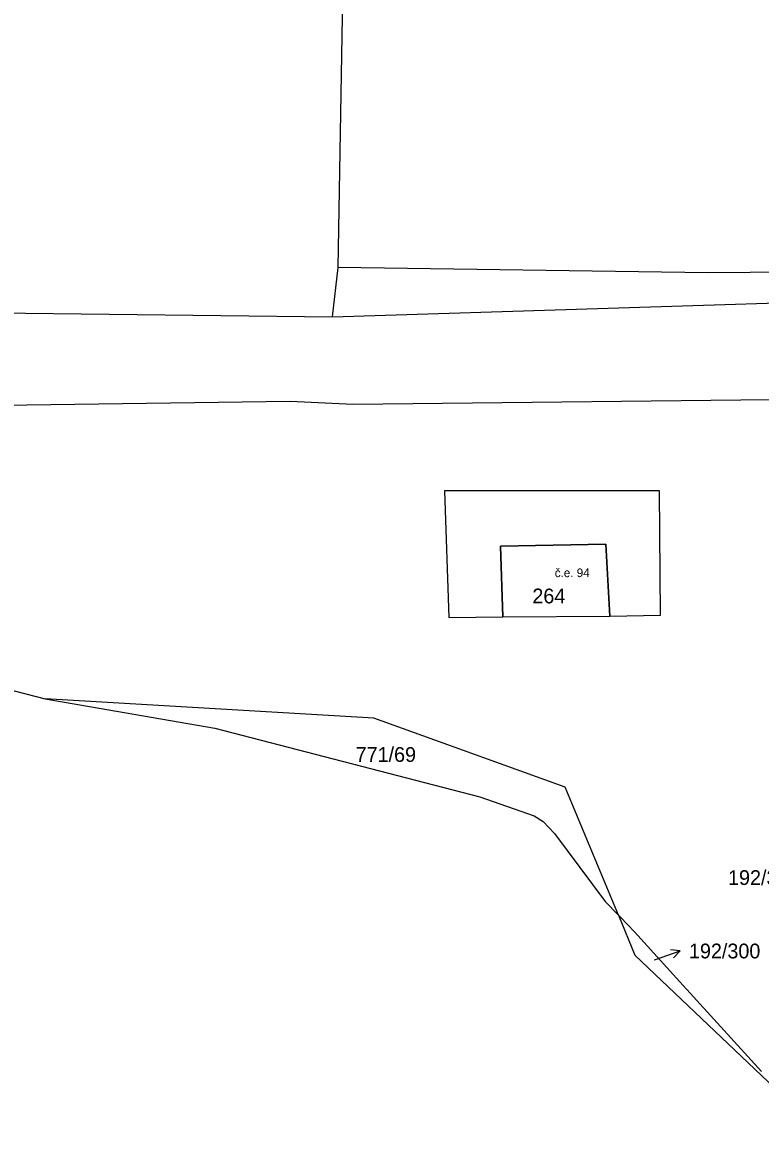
# Model space of a CAD drawing. Extents: x -887272 to -877616, y -1026687 to -1019819.
# Drawn here: x -882638.7 to -882553.8, y -1024141.8 to -1024011.9 of the extents above; entities that cross this region are included whole.
import ezdxf

# ---------------------------------------------------------------- set-up
doc = ezdxf.new("R2010")
doc.units = 0
for name, color, linetype in [('Definiční body', 7, 'Continuous'), ('Hranice parcel', 7, 'Continuous'), ('Parcelní čísla', 7, 'Continuous'), ('Polygon budovy', 7, 'Continuous'), ('Pop  PČ popisy', 7, 'Continuous'), ('Vnitřní kresba', 7, 'Continuous')]:
    doc.layers.add(name, color=color, linetype=linetype)

msp = doc.modelspace()

# ---------------------------------------------------------------- linework, layer by layer
at = {"layer": 'Hranice parcel'}
for p, q in [((-882602.37, -1024040.09), (-882600.7, -1023942.36)), ((-882603.02, -1024045.76), (-882602.37, -1024040.09)), ((-882680.86, -1024044.8), (-882603.02, -1024045.76)), ((-882663.14, -1024082.74), (-882636.1, -1024089.7)), ((-882636.1, -1024089.7), (-882616.57, -1024093.08))]:
    msp.add_line(p, q, dxfattribs=at)
for points in [[(-882445.26, -1024039.2), (-882496.32, -1024040.18), (-882559.82, -1024040.7), (-882602.37, -1024040.09)], [(-882603.02, -1024045.76), (-882539.56, -1024043.76), (-882473.06, -1024046.88), (-882408.1, -1024044.08), (-882339.94, -1024043.02), (-882340.1, -1024040.68)], [(-882731.42, -1024055.06), (-882680.72, -1024056.68), (-882649.26, -1024056.02), (-882607.88, -1024055.44), (-882600.66, -1024055.78), (-882545.75, -1024055.18)], [(-882565.28, -1024080.06), (-882565.38, -1024065.76), (-882590.14, -1024065.76), (-882589.64, -1024080.36), (-882583.42, -1024080.26), (-882571.12, -1024080.2), (-882565.28, -1024080.06)], [(-882570.12, -1024114.61), (-882576.24, -1024099.88), (-882598.26, -1024091.94), (-882636.1, -1024089.7)], [(-882616.57, -1024093.08), (-882586.06, -1024100.99), (-882579.82, -1024103.15), (-882578.76, -1024103.81), (-882577.49, -1024105.21), (-882571.64, -1024113.03), (-882570.12, -1024114.61)], [(-882553.65, -1024132.6), (-882563.04, -1024122.28), (-882568.27, -1024116.52), (-882569.89, -1024114.84), (-882570.12, -1024114.61)], [(-882570.12, -1024114.61), (-882568.22, -1024119.18), (-882544.44, -1024141.78)]]:
    msp.add_lwpolyline(points, dxfattribs=at)
at = {"layer": 'Polygon budovy'}
msp.add_lwpolyline([(-882571.12, -1024080.2), (-882571.56, -1024071.92), (-882583.7, -1024072.14), (-882583.42, -1024080.26)], close=True, dxfattribs=at)
at = {"layer": 'Pop  PČ popisy'}
for p, q in [((-882565.84, -1024119.69), (-882563, -1024118.71)), ((-882563, -1024118.71), (-882564.11, -1024118.57)), ((-882563, -1024118.71), (-882563.79, -1024119.51)), ((-882565.99, -1024119.74), (-882565.84, -1024119.69))]:
    msp.add_line(p, q, dxfattribs=at)
at = {"layer": 'Vnitřní kresba'}
for p, q in [((-882583.7, -1024072.14), (-882571.56, -1024071.92)), ((-882583.42, -1024080.26), (-882583.7, -1024072.14)), ((-882571.56, -1024071.92), (-882571.12, -1024080.2))]:
    msp.add_line(p, q, dxfattribs=at)

# ---------------------------------------------------------------- texts
at = {"layer": 'Definiční body'}
msp.add_text('č.e. 94', height=1, dxfattribs=at).set_placement((-882577.44, -1024075.7))
at = {"layer": 'Parcelní čísla'}
for s, p in [('264', (-882580.02, -1024078.72)), ('771/69', (-882600.36, -1024096.96)), ('192/320', (-882557.5, -1024111.12)), ('192/300', (-882562, -1024119.57))]:
    msp.add_text(s, height=1.7, dxfattribs=at).set_placement(p)

doc.saveas('drawing.dxf')
